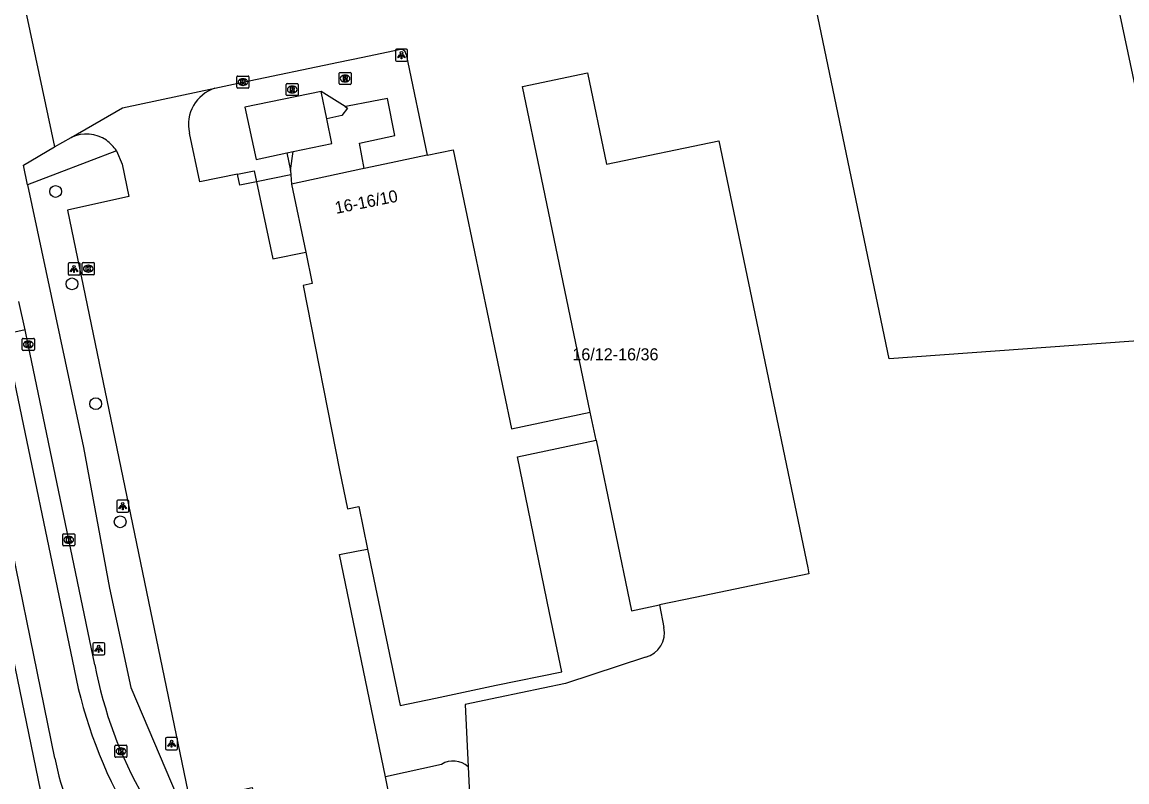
# Model space of a CAD drawing. Extents: x 162990 to 165007, y 383433 to 384336.
# Drawn here: x 164377.5 to 164469.1, y 384076.8 to 384139.8 of the extents above; entities that cross this region are included whole.
import ezdxf

# ---------------------------------------------------------------- set-up
doc = ezdxf.new("R2010")
doc.units = 0
for name, color, linetype in [('IMGEO_Boom', 7, 'Continuous'), ('IMGEO_Erf', 7, 'Continuous'), ('IMGEO_Grasland_overig', 7, 'Continuous'), ('IMGEO_Groenvoorziening', 7, 'Continuous'), ('IMGEO_Kolk', 7, 'Continuous'), ('IMGEO_Lichtpunt', 7, 'Continuous'), ('IMGEO_Muur', 7, 'Continuous'), ('IMGEO_Pand', 7, 'Continuous'), ('IMGEO_Pand_nummerreeks', 7, 'Continuous'), ('IMGEO_Parkeervlak_open', 7, 'Continuous'), ('IMGEO_Rijbaan_lokaal_gesloten', 7, 'Continuous'), ('IMGEO_Rijbaan_lokaal_open', 7, 'Continuous'), ('IMGEO_Rioolput', 7, 'Continuous'), ('IMGEO_Voetpad_open', 7, 'Continuous')]:
    doc.layers.add(name, color=color, linetype=linetype)

msp = doc.modelspace()

# ---------------------------------------------------------------- linework, layer by layer
at = {"layer": 'IMGEO_Boom'}
for centre in [(164380.248, 384125.78), (164381.607, 384118.124), (164383.576, 384108.183), (164385.606, 384098.399)]:
    msp.add_circle(centre, 0.489, dxfattribs=at)
at = {"layer": 'IMGEO_Erf'}
for points in [[(164430.314, 384091.509), (164430.686, 384089.644)], [(164429.171, 384087.183), (164422.527, 384084.996), (164416.975, 384083.846), (164414.201, 384083.258), (164414.449, 384078.078)]]:
    msp.add_lwpolyline(points, dxfattribs=at)
msp.add_arc((164428.656, 384089.197), 2.079, 284.34725, 12.41956, dxfattribs=at)
at = {"layer": 'IMGEO_Grasland_overig'}
for points in [[(164399.72, 384127.529), (164399.951, 384129.086)], [(164399.75, 384127.161), (164399.811, 384126.4)]]:
    msp.add_lwpolyline(points, dxfattribs=at)
at = {"layer": 'IMGEO_Groenvoorziening'}
for points in [[(164412.238, 384078.293), (164407.589, 384077.249)], [(164414.449, 384078.078), (164415.09, 384064.727), (164416.486, 384063.994), (164426.502, 384064.535), (164426.858, 384059.573), (164431.742, 384059.882), (164431.874, 384056.892), (164438.023, 384057.133), (164437.974, 384057.801), (164442.851, 384058.174), (164443.064, 384055.701), (164447.993, 384056.062), (164448.127, 384054.418), (164451.152, 384054.431), (164454.171, 384054.626), (164454.053, 384056.488), (164463.955, 384057.251), (164464.055, 384055.205), (164470.042, 384055.555), (164469.867, 384057.645), (164474.923, 384058.064), (164475.925, 384057.102)]]:
    msp.add_lwpolyline(points, dxfattribs=at)
msp.add_arc((164413.205, 384076.766), 1.807, 46.52988, 122.36204, dxfattribs=at)
at = {"layer": 'IMGEO_Kolk'}
for p, q in [((164395.279, 384134.425), (164395.279, 384135.277)), ((164395.354, 384135.351), (164396.206, 384135.351)), ((164395.79, 384134.571), (164395.765, 384134.571)), ((164395.767, 384135.131), (164395.792, 384135.131)), ((164396.28, 384135.277), (164396.28, 384134.425)), ((164396.206, 384134.351), (164395.354, 384134.351)), ((164382.459, 384118.955), (164382.459, 384119.807)), ((164382.534, 384119.881), (164383.386, 384119.881)), ((164382.97, 384119.101), (164382.945, 384119.101)), ((164382.947, 384119.661), (164382.972, 384119.661)), ((164383.46, 384119.807), (164383.46, 384118.955)), ((164383.386, 384118.881), (164382.534, 384118.881)), ((164377.487, 384112.678), (164377.487, 384113.53)), ((164377.562, 384113.604), (164378.414, 384113.604)), ((164378.488, 384113.53), (164378.488, 384112.678)), ((164378.414, 384112.604), (164377.562, 384112.604)), ((164377.998, 384112.824), (164377.973, 384112.824)), ((164377.975, 384113.384), (164378, 384113.384)), ((164380.838, 384096.481), (164380.838, 384097.333)), ((164380.913, 384097.407), (164381.765, 384097.407)), ((164381.326, 384097.187), (164381.351, 384097.187)), ((164381.839, 384097.333), (164381.839, 384096.481)), ((164381.765, 384096.407), (164380.913, 384096.407)), ((164381.349, 384096.627), (164381.324, 384096.627)), ((164385.166, 384078.951), (164385.166, 384079.803)), ((164385.241, 384079.877), (164386.093, 384079.877)), ((164385.654, 384079.657), (164385.679, 384079.657)), ((164386.167, 384079.803), (164386.167, 384078.951)), ((164386.093, 384078.877), (164385.241, 384078.877)), ((164385.677, 384079.097), (164385.652, 384079.097))]:
    msp.add_line(p, q, dxfattribs=at)
for points in [[(164395.279, 384134.425), (164395.279, 384135.277)], [(164395.354, 384135.351), (164396.206, 384135.351)], [(164395.6, 384135.051), (164395.723, 384135.051), (164395.723, 384134.9), (164395.853, 384135.051), (164396.017, 384135.051), (164395.871, 384134.9), (164396.024, 384134.651), (164395.872, 384134.651), (164395.787, 384134.815), (164395.723, 384134.748), (164395.723, 384134.651), (164395.6, 384134.651), (164395.6, 384135.051)], [(164396.28, 384135.277), (164396.28, 384134.425)], [(164396.206, 384134.351), (164395.354, 384134.351)], [(164382.459, 384118.955), (164382.459, 384119.807)], [(164382.534, 384119.881), (164383.386, 384119.881)], [(164382.78, 384119.581), (164382.903, 384119.581), (164382.903, 384119.43), (164383.033, 384119.581), (164383.197, 384119.581), (164383.051, 384119.43), (164383.204, 384119.181), (164383.052, 384119.181), (164382.967, 384119.345), (164382.903, 384119.278), (164382.903, 384119.181), (164382.78, 384119.181), (164382.78, 384119.581)], [(164383.46, 384119.807), (164383.46, 384118.955)], [(164383.386, 384118.881), (164382.534, 384118.881)], [(164377.487, 384112.678), (164377.487, 384113.53)], [(164377.562, 384113.604), (164378.414, 384113.604)], [(164378.488, 384113.53), (164378.488, 384112.678)], [(164378.414, 384112.604), (164377.562, 384112.604)], [(164377.808, 384113.304), (164377.931, 384113.304), (164377.931, 384113.153), (164378.061, 384113.304), (164378.225, 384113.304), (164378.079, 384113.153), (164378.232, 384112.904), (164378.08, 384112.904), (164377.995, 384113.068), (164377.931, 384113.001), (164377.931, 384112.904), (164377.808, 384112.904), (164377.808, 384113.304)], [(164380.838, 384096.481), (164380.838, 384097.333)], [(164380.913, 384097.407), (164381.765, 384097.407)], [(164381.159, 384097.107), (164381.282, 384097.107), (164381.282, 384096.956), (164381.412, 384097.107), (164381.576, 384097.107), (164381.43, 384096.956), (164381.583, 384096.707), (164381.431, 384096.707), (164381.346, 384096.871), (164381.282, 384096.804), (164381.282, 384096.707), (164381.159, 384096.707), (164381.159, 384097.107)], [(164381.839, 384097.333), (164381.839, 384096.481)], [(164381.765, 384096.407), (164380.913, 384096.407)], [(164385.166, 384078.951), (164385.166, 384079.803)], [(164385.241, 384079.877), (164386.093, 384079.877)], [(164386.167, 384079.803), (164386.167, 384078.951)], [(164386.093, 384078.877), (164385.241, 384078.877)], [(164385.487, 384079.577), (164385.61, 384079.577), (164385.61, 384079.426), (164385.74, 384079.577), (164385.904, 384079.577), (164385.758, 384079.426), (164385.911, 384079.177), (164385.759, 384079.177), (164385.674, 384079.341), (164385.61, 384079.274), (164385.61, 384079.177), (164385.487, 384079.177), (164385.487, 384079.577)]]:
    msp.add_lwpolyline(points, dxfattribs=at)
for centre, start, end in [((164395.356, 384135.275), 91.55205, 178.44795), ((164395.356, 384135.275), 91.55205, 178.44795), ((164396.204, 384135.275), 1.55205, 88.44795), ((164396.204, 384135.275), 1.55205, 88.44795), ((164395.356, 384134.427), 181.55205, 268.44795), ((164395.356, 384134.427), 181.55205, 268.44795), ((164396.204, 384134.427), 271.55205, 358.44795), ((164396.204, 384134.427), 271.55205, 358.44795), ((164382.536, 384119.805), 91.55205, 178.44795), ((164382.536, 384119.805), 91.55205, 178.44795), ((164383.384, 384119.805), 1.55205, 88.44795), ((164383.384, 384119.805), 1.55205, 88.44795), ((164382.536, 384118.957), 181.55205, 268.44795), ((164382.536, 384118.957), 181.55205, 268.44795), ((164383.384, 384118.957), 271.55205, 358.44795), ((164383.384, 384118.957), 271.55205, 358.44795), ((164377.564, 384113.528), 91.55205, 178.44795), ((164377.564, 384113.528), 91.55205, 178.44795), ((164378.412, 384113.528), 1.55205, 88.44795), ((164378.412, 384113.528), 1.55205, 88.44795), ((164377.564, 384112.68), 181.55205, 268.44795), ((164377.564, 384112.68), 181.55205, 268.44795), ((164378.412, 384112.68), 271.55205, 358.44795), ((164378.412, 384112.68), 271.55205, 358.44795), ((164380.915, 384097.331), 91.55205, 178.44795), ((164380.915, 384097.331), 91.55205, 178.44795), ((164381.763, 384097.331), 1.55205, 88.44795), ((164381.763, 384097.331), 1.55205, 88.44795), ((164380.915, 384096.483), 181.55205, 268.44795), ((164380.915, 384096.483), 181.55205, 268.44795), ((164381.763, 384096.483), 271.55205, 358.44795), ((164381.763, 384096.483), 271.55205, 358.44795), ((164385.243, 384079.801), 91.55205, 178.44795), ((164385.243, 384079.801), 91.55205, 178.44795), ((164386.091, 384079.801), 1.55205, 88.44795), ((164386.091, 384079.801), 1.55205, 88.44795), ((164385.243, 384078.953), 181.55205, 268.44795), ((164385.243, 384078.953), 181.55205, 268.44795), ((164386.091, 384078.953), 271.55205, 358.44795), ((164386.091, 384078.953), 271.55205, 358.44795)]:
    msp.add_arc(centre, 0.0765, start, end, dxfattribs=at)
for centre, major_axis, ratio, start_param, end_param in [((164395.766, 384134.851), (-0.387, 0.002), 0.722429, 4.712389, 7.853982), ((164395.791, 384134.851), (-0.39, 0.002), 0.717154, 1.570796, 4.712389), ((164382.946, 384119.381), (-0.387, 0.002), 0.722429, 4.712389, 7.853982), ((164382.971, 384119.381), (-0.39, 0.002), 0.717154, 1.570796, 4.712389), ((164377.974, 384113.104), (-0.387, 0.002), 0.722429, 4.712389, 7.853982), ((164377.999, 384113.104), (-0.39, 0.002), 0.717154, 1.570796, 4.712389), ((164381.325, 384096.907), (-0.387, 0.002), 0.722429, 4.712389, 7.853982), ((164381.35, 384096.907), (-0.39, 0.002), 0.717154, 1.570796, 4.712389), ((164385.653, 384079.377), (-0.387, 0.002), 0.722429, 4.712389, 7.853982), ((164385.678, 384079.377), (-0.39, 0.002), 0.717154, 1.570796, 4.712389)]:
    msp.add_ellipse(centre, major_axis=major_axis, ratio=ratio, start_param=start_param, end_param=end_param, dxfattribs=at)
at = {"layer": 'IMGEO_Lichtpunt'}
for p, q in [((164408.428, 384137.476), (164408.428, 384136.669)), ((164408.428, 384137.476), (164408.428, 384136.669)), ((164409.33, 384137.571), (164408.522, 384137.571)), ((164409.33, 384137.571), (164408.522, 384137.571)), ((164409.424, 384136.669), (164409.424, 384137.476)), ((164409.424, 384136.669), (164409.424, 384137.476)), ((164408.522, 384136.575), (164409.33, 384136.575)), ((164408.522, 384136.575), (164409.33, 384136.575)), ((164381.279, 384119.758), (164381.279, 384118.951)), ((164381.279, 384119.758), (164381.279, 384118.951)), ((164382.181, 384119.853), (164381.373, 384119.853)), ((164382.181, 384119.853), (164381.373, 384119.853)), ((164382.275, 384118.951), (164382.275, 384119.758)), ((164382.275, 384118.951), (164382.275, 384119.758)), ((164381.373, 384118.857), (164382.181, 384118.857)), ((164381.373, 384118.857), (164382.181, 384118.857)), ((164385.317, 384100.104), (164385.317, 384099.297)), ((164385.317, 384100.104), (164385.317, 384099.297)), ((164386.219, 384100.199), (164385.411, 384100.199)), ((164386.219, 384100.199), (164385.411, 384100.199)), ((164386.313, 384099.297), (164386.313, 384100.104)), ((164386.313, 384099.297), (164386.313, 384100.104)), ((164385.411, 384099.203), (164386.219, 384099.203)), ((164385.411, 384099.203), (164386.219, 384099.203)), ((164383.323, 384088.275), (164383.323, 384087.468)), ((164383.323, 384088.275), (164383.323, 384087.468)), ((164384.225, 384088.37), (164383.417, 384088.37)), ((164384.225, 384088.37), (164383.417, 384088.37)), ((164384.319, 384087.468), (164384.319, 384088.275)), ((164384.319, 384087.468), (164384.319, 384088.275)), ((164383.417, 384087.374), (164384.225, 384087.374)), ((164383.417, 384087.374), (164384.225, 384087.374)), ((164389.367, 384080.411), (164389.367, 384079.604)), ((164389.367, 384080.411), (164389.367, 384079.604)), ((164390.269, 384080.506), (164389.461, 384080.506)), ((164390.269, 384080.506), (164389.461, 384080.506)), ((164390.363, 384079.604), (164390.363, 384080.411)), ((164390.363, 384079.604), (164390.363, 384080.411)), ((164389.461, 384079.51), (164390.269, 384079.51)), ((164389.461, 384079.51), (164390.269, 384079.51))]:
    msp.add_line(p, q, dxfattribs=at)
for points in [[(164408.802, 384137.14), (164408.841, 384137.112), (164408.653, 384136.85), (164408.615, 384136.877), (164408.802, 384137.14)], [(164408.904, 384137.092), (164408.951, 384137.092), (164408.951, 384136.77), (164408.904, 384136.77), (164408.904, 384137.092)], [(164409.014, 384137.112), (164409.052, 384137.139), (164409.239, 384136.877), (164409.2, 384136.849), (164409.014, 384137.112)], [(164381.653, 384119.422), (164381.692, 384119.394), (164381.504, 384119.132), (164381.466, 384119.159), (164381.653, 384119.422)], [(164381.755, 384119.374), (164381.802, 384119.374), (164381.802, 384119.052), (164381.755, 384119.052), (164381.755, 384119.374)], [(164381.865, 384119.394), (164381.903, 384119.421), (164382.09, 384119.159), (164382.051, 384119.131), (164381.865, 384119.394)], [(164385.691, 384099.768), (164385.73, 384099.74), (164385.542, 384099.478), (164385.504, 384099.505), (164385.691, 384099.768)], [(164385.903, 384099.74), (164385.941, 384099.767), (164386.128, 384099.505), (164386.089, 384099.477), (164385.903, 384099.74)], [(164385.793, 384099.72), (164385.84, 384099.72), (164385.84, 384099.398), (164385.793, 384099.398), (164385.793, 384099.72)], [(164383.697, 384087.939), (164383.736, 384087.911), (164383.548, 384087.649), (164383.51, 384087.676), (164383.697, 384087.939)], [(164383.799, 384087.891), (164383.846, 384087.891), (164383.846, 384087.569), (164383.799, 384087.569), (164383.799, 384087.891)], [(164383.909, 384087.911), (164383.947, 384087.938), (164384.134, 384087.676), (164384.095, 384087.648), (164383.909, 384087.911)], [(164389.741, 384080.075), (164389.78, 384080.047), (164389.592, 384079.785), (164389.554, 384079.812), (164389.741, 384080.075)], [(164389.843, 384080.027), (164389.89, 384080.027), (164389.89, 384079.705), (164389.843, 384079.705), (164389.843, 384080.027)], [(164389.953, 384080.047), (164389.991, 384080.074), (164390.178, 384079.812), (164390.139, 384079.784), (164389.953, 384080.047)]]:
    msp.add_lwpolyline(points, dxfattribs=at)
for centre in [(164408.927, 384137.274), (164381.778, 384119.556), (164385.816, 384099.902), (164383.822, 384088.073), (164389.866, 384080.209)]:
    msp.add_circle(centre, 0.0994, dxfattribs=at)
for centre, start, end in [((164408.522, 384137.476), 90, 180), ((164408.522, 384137.476), 90, 180), ((164409.33, 384137.476), 0, 90), ((164409.33, 384137.476), 0, 90), ((164408.522, 384136.669), 180, 270), ((164408.522, 384136.669), 180, 270), ((164409.33, 384136.669), 270, 0), ((164409.33, 384136.669), 270, 360), ((164381.373, 384119.758), 90, 180), ((164381.373, 384119.758), 90, 180), ((164382.181, 384119.758), 0, 90), ((164382.181, 384119.758), 0, 90), ((164381.373, 384118.951), 180, 270), ((164381.373, 384118.951), 180, 270), ((164382.181, 384118.951), 270, 0), ((164382.181, 384118.951), 270, 360), ((164385.411, 384100.104), 90, 180), ((164385.411, 384100.104), 90, 180), ((164386.219, 384100.104), 0, 90), ((164386.219, 384100.104), 0, 90), ((164385.411, 384099.297), 180, 270), ((164385.411, 384099.297), 180, 270), ((164386.219, 384099.297), 270, 0), ((164386.219, 384099.297), 270, 360), ((164383.417, 384088.275), 90, 180), ((164383.417, 384088.275), 90, 180), ((164384.225, 384088.275), 0, 90), ((164384.225, 384088.275), 0, 90), ((164383.417, 384087.468), 180, 270), ((164383.417, 384087.468), 180, 270), ((164384.225, 384087.468), 270, 0), ((164384.225, 384087.468), 270, 360), ((164389.461, 384080.411), 90, 180), ((164389.461, 384080.411), 90, 180), ((164390.269, 384080.411), 0, 90), ((164390.269, 384080.411), 0, 90), ((164389.461, 384079.604), 180, 270), ((164389.461, 384079.604), 180, 270), ((164390.269, 384079.604), 270, 0), ((164390.269, 384079.604), 270, 360)]:
    msp.add_arc(centre, 0.0946, start, end, dxfattribs=at)
at = {"layer": 'IMGEO_Muur'}
for points in [[(164418.039, 384106.118), (164424.581, 384107.476)], [(164418.532, 384103.778), (164425.078, 384105.16)]]:
    msp.add_lwpolyline(points, dxfattribs=at)
at = {"layer": 'IMGEO_Pand'}
for points in [[(164472.955, 384113.603), (164472.506, 384113.571), (164471.534, 384113.501), (164449.368, 384111.908), (164443.048, 384142.164), (164467.061, 384147.18), (164472.41, 384121.913), (164472.474, 384120.936)], [(164424.581, 384107.476), (164420.545, 384126.914), (164418.972, 384134.492), (164424.346, 384135.608), (164425.919, 384128.032), (164435.246, 384129.972), (164442.61, 384094.58), (164442.712, 384094.09), (164433.267, 384092.124), (164430.314, 384091.509)], [(164402.262, 384134.074), (164395.945, 384132.768), (164396.87, 384128.429), (164399.42, 384128.972)], [(164402.731, 384131.802), (164402.262, 384134.074)], [(164399.951, 384129.086), (164403.152, 384129.768), (164402.731, 384131.802)], [(164399.42, 384128.972), (164399.951, 384129.086)], [(164411.059, 384128.793), (164413.216, 384129.243), (164414.237, 384124.349), (164418.039, 384106.118), (164424.581, 384107.476)], [(164411.059, 384128.793), (164407.538, 384128.052), (164405.838, 384127.694)], [(164405.838, 384127.694), (164405.547, 384127.635), (164399.811, 384126.4)], [(164399.811, 384126.4), (164400.989, 384120.752)], [(164400.989, 384120.752), (164401.532, 384118.147), (164400.783, 384117.991), (164403.782, 384102.69), (164404.454, 384099.475), (164405.386, 384099.67), (164406.122, 384096.137)], [(164425.078, 384105.16), (164424.581, 384107.476)], [(164406.122, 384096.137), (164408.823, 384083.166), (164411.76, 384083.777), (164416.765, 384084.853), (164422.224, 384085.964), (164421.21, 384090.86), (164418.532, 384103.778), (164425.078, 384105.16)], [(164425.078, 384105.16), (164428.006, 384091.029), (164430.314, 384091.509)]]:
    msp.add_lwpolyline(points, dxfattribs=at)
at = {"layer": 'IMGEO_Parkeervlak_open'}
for points in [[(164381.545, 384130.246), (164385.796, 384132.702), (164393.459, 384134.347)], [(164385.289, 384129.163), (164385.757, 384128.041), (164386.327, 384125.358), (164381.241, 384124.244), (164391.371, 384075.241), (164396.559, 384076.361), (164397.085, 384073.972), (164400.111, 384071.928), (164408.342, 384073.595), (164407.589, 384077.249)], [(164396.903, 384126.573), (164398.264, 384120.19), (164400.989, 384120.752)], [(164407.589, 384077.249), (164403.789, 384095.678), (164405.328, 384095.981), (164406.122, 384096.137)]]:
    msp.add_lwpolyline(points, dxfattribs=at)
at = {"layer": 'IMGEO_Rijbaan_lokaal_gesloten'}
for points in [[(164376.009, 384113.929), (164381.779, 384086.179)], [(164383.503, 384086.532), (164381.339, 384096.907), (164377.988, 384113.104), (164377.72, 384114.316)], [(164379.666, 384074.238), (164379.233, 384075.334), (164379.134, 384075.615), (164378.988, 384076.189), (164374.979, 384095.503), (164373.282, 384103.797), (164371.633, 384111.662), (164371.389, 384112.859)], [(164380.196, 384078.81), (164375.213, 384103.078), (164373.068, 384113.199)]]:
    msp.add_lwpolyline(points, dxfattribs=at)
for centre, radius, start, end in [((164420.135, 384093.702), 39.087, 191.0969, 210.30112), ((164418.029, 384093.07), 35.14, 190.72211, 209.87139), ((164399.701, 384082.299), 19.815, 190.14057, 237.15713)]:
    msp.add_arc(centre, radius, start, end, dxfattribs=at)
at = {"layer": 'IMGEO_Rijbaan_lokaal_open'}
for points in [[(164377.72, 384114.316), (164377.211, 384116.658)], [(164377.72, 384114.316), (164376.009, 384113.929)]]:
    msp.add_lwpolyline(points, dxfattribs=at)
at = {"layer": 'IMGEO_Rioolput'}
for p, q in [((164403.752, 384134.723), (164403.752, 384135.575)), ((164403.827, 384135.649), (164404.679, 384135.649)), ((164404.753, 384135.575), (164404.753, 384134.723)), ((164399.365, 384133.804), (164399.365, 384134.656)), ((164399.44, 384134.73), (164400.292, 384134.73)), ((164400.366, 384134.656), (164400.366, 384133.804)), ((164404.679, 384134.649), (164403.827, 384134.649)), ((164404.263, 384134.869), (164404.238, 384134.869)), ((164404.24, 384135.429), (164404.265, 384135.429)), ((164400.292, 384133.73), (164399.44, 384133.73)), ((164399.876, 384133.95), (164399.851, 384133.95)), ((164399.853, 384134.51), (164399.878, 384134.51))]:
    msp.add_line(p, q, dxfattribs=at)
for points in [[(164403.752, 384134.723), (164403.752, 384135.575)], [(164403.827, 384135.649), (164404.679, 384135.649)], [(164404.753, 384135.575), (164404.753, 384134.723)], [(164399.365, 384133.804), (164399.365, 384134.656)], [(164399.44, 384134.73), (164400.292, 384134.73)], [(164400.366, 384134.656), (164400.366, 384133.804)], [(164404.679, 384134.649), (164403.827, 384134.649)], [(164404.341, 384135.347), (164404.089, 384135.349), (164404.089, 384134.949)], [(164404.089, 384134.949), (164404.213, 384134.949), (164404.213, 384135.111), (164404.224, 384135.111)], [(164404.267, 384135.268), (164404.213, 384135.268), (164404.213, 384135.187)], [(164404.213, 384135.187), (164404.265, 384135.187)], [(164404.271, 384135.082), (164404.342, 384134.949), (164404.482, 384134.949), (164404.417, 384135.075)], [(164400.292, 384133.73), (164399.44, 384133.73)], [(164399.954, 384134.428), (164399.702, 384134.43), (164399.702, 384134.03)], [(164399.702, 384134.03), (164399.826, 384134.03), (164399.826, 384134.192), (164399.837, 384134.192)], [(164399.88, 384134.349), (164399.826, 384134.349), (164399.826, 384134.268)], [(164399.826, 384134.268), (164399.878, 384134.268)], [(164399.884, 384134.163), (164399.955, 384134.03), (164400.095, 384134.03), (164400.03, 384134.156)]]:
    msp.add_lwpolyline(points, dxfattribs=at)
for centre, radius, start, end in [((164403.829, 384135.573), 0.0765, 91.55205, 178.44795), ((164403.829, 384135.573), 0.0765, 91.55205, 178.44795), ((164404.677, 384135.573), 0.0765, 1.55205, 88.44795), ((164404.677, 384135.573), 0.0765, 1.55205, 88.44795), ((164399.442, 384134.654), 0.0765, 91.55205, 178.44795), ((164399.442, 384134.654), 0.0765, 91.55205, 178.44795), ((164400.29, 384134.654), 0.0765, 1.55205, 88.44795), ((164400.29, 384134.654), 0.0765, 1.55205, 88.44795), ((164403.829, 384134.725), 0.0765, 181.55205, 268.44795), ((164403.829, 384134.725), 0.0765, 181.55205, 268.44795), ((164404.223, 384135.058), 0.0533, 26.02933, 88.69889), ((164404.249, 384135.376), 0.19, 274.7715, 282.96867), ((164404.273, 384135.172), 0.0964, 77.00612, 93.18647), ((164404.287, 384135.229), 0.0378, 276.66336, 79.67722), ((164404.34, 384135.237), 0.109, 350.36119, 89.41601), ((164404.338, 384135.237), 0.112, 277.58423, 350.98172), ((164404.322, 384135.022), 0.108, 29.51342, 73.79051), ((164404.677, 384134.725), 0.0765, 271.55205, 358.44795), ((164404.677, 384134.725), 0.0765, 271.55205, 358.44795), ((164399.442, 384133.806), 0.0765, 181.55205, 268.44795), ((164399.442, 384133.806), 0.0765, 181.55205, 268.44795), ((164399.836, 384134.139), 0.0533, 26.02933, 88.69889), ((164399.862, 384134.457), 0.19, 274.7715, 282.96867), ((164399.886, 384134.253), 0.0964, 77.00612, 93.18647), ((164399.9, 384134.31), 0.0378, 276.66336, 79.67722), ((164399.953, 384134.318), 0.109, 350.36119, 89.41601), ((164399.951, 384134.318), 0.112, 277.58423, 350.98172), ((164399.935, 384134.103), 0.108, 29.51342, 73.79051), ((164400.29, 384133.806), 0.0765, 271.55205, 358.44795), ((164400.29, 384133.806), 0.0765, 271.55205, 358.44795)]:
    msp.add_arc(centre, radius, start, end, dxfattribs=at)
for centre, major_axis, ratio, start_param, end_param in [((164404.239, 384135.149), (-0.387, 0.002), 0.722429, 4.712389, 7.853982), ((164404.264, 384135.149), (-0.39, 0.002), 0.717154, 1.570796, 4.712389), ((164399.852, 384134.23), (-0.387, 0.002), 0.722429, 4.712389, 7.853982), ((164399.877, 384134.23), (-0.39, 0.002), 0.717154, 1.570796, 4.712389)]:
    msp.add_ellipse(centre, major_axis=major_axis, ratio=ratio, start_param=start_param, end_param=end_param, dxfattribs=at)
at = {"layer": 'IMGEO_Voetpad_open'}
for points in [[(164377.837, 384140.384), (164380.164, 384129.469)], [(164393.459, 384134.347), (164395.78, 384134.85), (164403.697, 384136.493), (164405.71, 384136.911), (164408.733, 384137.538)], [(164409.321, 384137.128), (164411.059, 384128.793)], [(164404.264, 384132.824), (164402.262, 384134.074)], [(164404.264, 384132.824), (164404.459, 384132.699), (164403.983, 384132.091), (164402.731, 384131.802)], [(164405.838, 384127.694), (164405.455, 384129.774), (164407.109, 384130.132), (164408.383, 384130.408), (164407.766, 384133.49), (164406.467, 384133.243), (164404.456, 384132.86), (164404.264, 384132.824)], [(164380.164, 384129.469), (164381.545, 384130.246)], [(164395.343, 384127.206), (164392.22, 384126.574), (164391.345, 384130.626)], [(164377.929, 384126.332), (164377.583, 384127.96), (164380.164, 384129.469)], [(164385.289, 384129.163), (164377.929, 384126.332)], [(164399.42, 384128.972), (164399.72, 384127.529)], [(164395.343, 384127.206), (164396.709, 384127.483), (164396.903, 384126.573)], [(164399.72, 384127.529), (164399.75, 384127.161)], [(164377.929, 384126.332), (164382.551, 384104.558), (164384.708, 384092.902), (164386.477, 384084.677), (164390.789, 384074.523), (164392.442, 384073.696), (164394.094, 384072.908), (164396.747, 384071.659), (164413.168, 384063.826), (164422.817, 384059.039), (164426.732, 384057.314)], [(164396.903, 384126.573), (164395.535, 384126.291), (164395.343, 384127.206)], [(164399.75, 384127.161), (164396.903, 384126.573)]]:
    msp.add_lwpolyline(points, dxfattribs=at)
for centre, radius, start, end in [((164408.843, 384137.07), 0.481, 6.97912, 103.24637), ((164394.438, 384131.33), 3.172, 107.9715, 192.82436), ((164382.812, 384127.659), 2.881, 55.08566, 116.08988), ((164382.577, 384127.374), 3.249, 33.40646, 54.55476)]:
    msp.add_arc(centre, radius, start, end, dxfattribs=at)

# ---------------------------------------------------------------- texts
at = {"layer": 'IMGEO_Pand_nummerreeks'}
msp.add_text('16-16/10', height=1, rotation=11.27008, dxfattribs=at).set_placement((164403.511, 384123.92))
msp.add_text('16/12-16/36', height=1, dxfattribs=at).set_placement((164423.093, 384111.781))

doc.saveas('drawing.dxf')
